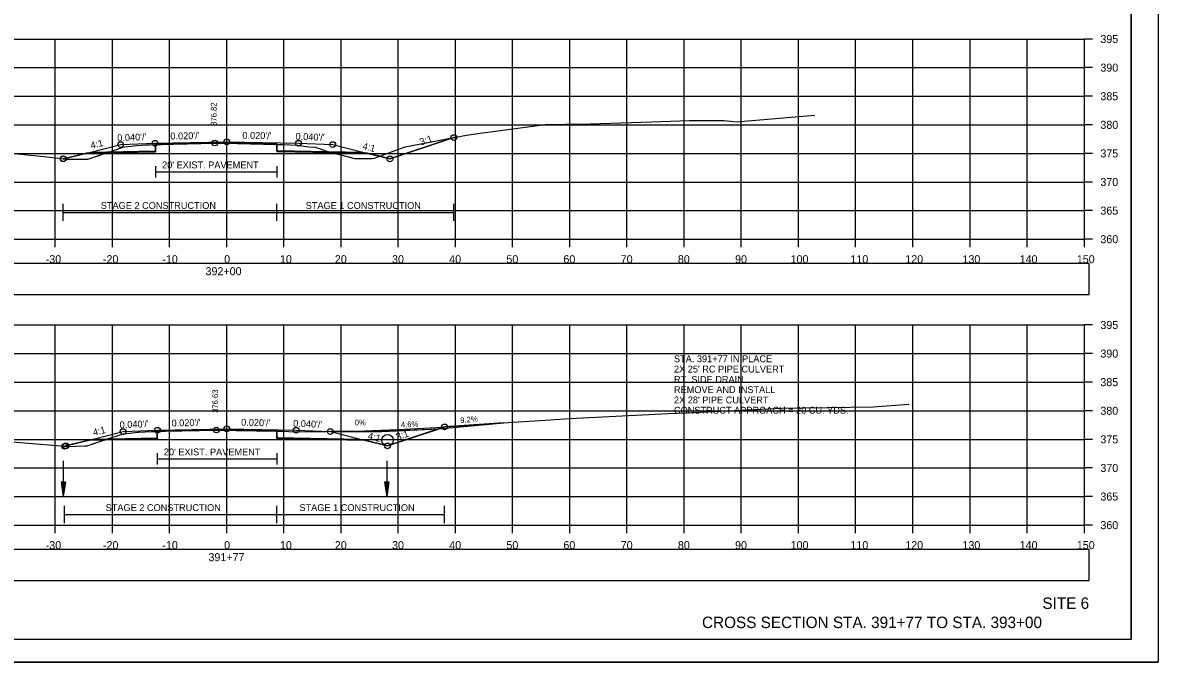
# Model space of a CAD drawing. Extents: x 1376273 to 1384221, y 378927 to 384592.
# Drawn here: x 1382855.5 to 1383054.1, y 379898.5 to 380010.3 of the extents above; entities that cross this region are included whole.
import ezdxf

# ---------------------------------------------------------------- set-up
doc = ezdxf.new("R2010")
doc.units = 0
for name, color, linetype in [('R_Alt Surface', 7, 'Continuous'), ('R_Axis', 7, 'Continuous'), ('R_Axis Annot', 7, 'Continuous'), ('R_Border', 7, 'Continuous'), ('R_Contours', 7, 'Continuous'), ('R_Dimension', 7, 'Continuous'), ('R_Draft', 7, 'Continuous'), ('R_Drive', 7, 'Continuous'), ('R_Exist Surface', 7, 'Continuous'), ('R_Fin Surface', 7, 'Continuous'), ('R_Grid', 7, 'Continuous'), ('R_No Plot', 7, 'Continuous'), ('R_Water', 7, 'Continuous'), ('R_Xsect Elev', 7, 'Continuous'), ('R_Xsect Slope', 7, 'Continuous'), ('T_Detection Zones', 7, 'Continuous'), ('T_Notes', 7, 'Continuous')]:
    doc.layers.add(name, color=color, linetype=linetype)

msp = doc.modelspace()

# ---------------------------------------------------------------- linework, layer by layer
at = {"layer": 'R_Alt Surface'}
for points in [[(1382867.4, 379987.7), (1382878.75, 379987.93), (1382878.76, 379989.09), (1382891.22, 379989.34), (1382899.98, 379989.17), (1382899.99, 379988), (1382915.04, 379987.7)], [(1382878.76, 379985.26), (1382878.76, 379983.26)], [(1382878.76, 379984.26), (1382899.98, 379984.26)], [(1382899.98, 379985.26), (1382899.98, 379983.26)], [(1382867.82, 379937.52), (1382879.06, 379937.74), (1382879.07, 379938.91), (1382891.22, 379939.15), (1382899.97, 379938.98), (1382899.98, 379937.81), (1382914.62, 379937.52)], [(1382879.07, 379935.07), (1382879.07, 379933.07)], [(1382879.07, 379934.07), (1382899.97, 379934.07)], [(1382899.97, 379935.07), (1382899.97, 379933.07)]]:
    msp.add_lwpolyline(points, dxfattribs=at)
at = {"layer": 'R_Axis'}
for p, q in [((1383041.22, 379972.48), (1383041.22, 380007.48)), ((1383042.62, 380007.48), (1383041.22, 380007.48)), ((1383042.62, 380002.48), (1383041.22, 380002.48)), ((1383042.62, 379997.48), (1383041.22, 379997.48)), ((1383042.62, 379992.48), (1383041.22, 379992.48)), ((1383042.62, 379987.48), (1383041.22, 379987.48)), ((1383042.62, 379982.48), (1383041.22, 379982.48)), ((1383042.62, 379977.48), (1383041.22, 379977.48)), ((1382741.22, 379972.48), (1383041.22, 379972.48)), ((1382861.22, 379971.08), (1382861.22, 379972.48)), ((1382871.22, 379971.08), (1382871.22, 379972.48)), ((1382881.22, 379971.08), (1382881.22, 379972.48)), ((1382891.22, 379971.08), (1382891.22, 379972.48)), ((1382901.22, 379971.08), (1382901.22, 379972.48)), ((1382911.22, 379971.08), (1382911.22, 379972.48)), ((1382921.22, 379971.08), (1382921.22, 379972.48)), ((1382931.22, 379971.08), (1382931.22, 379972.48)), ((1382941.22, 379971.08), (1382941.22, 379972.48)), ((1382951.22, 379971.08), (1382951.22, 379972.48)), ((1382961.22, 379971.08), (1382961.22, 379972.48)), ((1382971.22, 379971.08), (1382971.22, 379972.48)), ((1382981.22, 379971.08), (1382981.22, 379972.48)), ((1382991.22, 379971.08), (1382991.22, 379972.48)), ((1383001.22, 379971.08), (1383001.22, 379972.48)), ((1383011.22, 379971.08), (1383011.22, 379972.48)), ((1383021.22, 379971.08), (1383021.22, 379972.48)), ((1383031.22, 379971.08), (1383031.22, 379972.48)), ((1383041.22, 379971.08), (1383041.22, 379972.48)), ((1383042.62, 379972.48), (1383041.22, 379972.48)), ((1383041.22, 379922.48), (1383041.22, 379957.48)), ((1383042.62, 379957.48), (1383041.22, 379957.48)), ((1383042.62, 379952.48), (1383041.22, 379952.48)), ((1383042.62, 379947.48), (1383041.22, 379947.48)), ((1383042.62, 379942.48), (1383041.22, 379942.48)), ((1383042.62, 379937.48), (1383041.22, 379937.48)), ((1383042.62, 379932.48), (1383041.22, 379932.48)), ((1383042.62, 379927.48), (1383041.22, 379927.48)), ((1382741.22, 379922.48), (1383041.22, 379922.48)), ((1382861.22, 379921.08), (1382861.22, 379922.48)), ((1382871.22, 379921.08), (1382871.22, 379922.48)), ((1382881.22, 379921.08), (1382881.22, 379922.48)), ((1382891.22, 379921.08), (1382891.22, 379922.48)), ((1382901.22, 379921.08), (1382901.22, 379922.48)), ((1382911.22, 379921.08), (1382911.22, 379922.48)), ((1382921.22, 379921.08), (1382921.22, 379922.48)), ((1382931.22, 379921.08), (1382931.22, 379922.48)), ((1382941.22, 379921.08), (1382941.22, 379922.48)), ((1382951.22, 379921.08), (1382951.22, 379922.48)), ((1382961.22, 379921.08), (1382961.22, 379922.48)), ((1382971.22, 379921.08), (1382971.22, 379922.48)), ((1382981.22, 379921.08), (1382981.22, 379922.48)), ((1382991.22, 379921.08), (1382991.22, 379922.48)), ((1383001.22, 379921.08), (1383001.22, 379922.48)), ((1383011.22, 379921.08), (1383011.22, 379922.48)), ((1383021.22, 379921.08), (1383021.22, 379922.48)), ((1383031.22, 379921.08), (1383031.22, 379922.48)), ((1383041.22, 379921.08), (1383041.22, 379922.48)), ((1383042.62, 379922.48), (1383041.22, 379922.48))]:
    msp.add_line(p, q, dxfattribs=at)
at = {"layer": 'R_Axis Annot'}
for points in [[(1382740.37, 379962.81), (1383042.06, 379962.81), (1383042.06, 379968.23), (1382740.37, 379968.23)], [(1382740.37, 379912.82), (1383042.06, 379912.82), (1383042.06, 379918.23), (1382740.37, 379918.23)]]:
    msp.add_lwpolyline(points, close=True, dxfattribs=at)
at = {"layer": 'R_Border'}
for q in [(1383049.4, 380107.94), (1382733.22, 379902.48)]:
    msp.add_line((1383049.4, 379902.48), q, dxfattribs=at)
at = {"layer": 'R_Contours'}
for points in [[(1382917.97, 379986.97), (1382920.52, 379987.93), (1382922.44, 379988.63), (1382926.38, 379989.39), (1382930.93, 379990.24), (1382919.76, 379986.52)], [(1382899.98, 379989.03), (1382900.98, 379989.01), (1382902.31, 379988.96), (1382903.58, 379988.92), (1382905.56, 379988.61), (1382906.73, 379988.55), (1382908.49, 379987.91), (1382909.55, 379987.64), (1382899.99, 379987.83)], [(1382909.55, 379987.64), (1382913.64, 379986.59), (1382916.66, 379986.62), (1382917.09, 379986.64), (1382917.97, 379986.97), (1382915.76, 379987.52)], [(1382862.58, 379986.55), (1382862.73, 379986.53), (1382862.67, 379986.52)], [(1382899.97, 379938.91), (1382900.97, 379938.89), (1382903.21, 379938.81), (1382903.59, 379938.79), (1382903.6, 379938.79), (1382903.63, 379938.79), (1382903.7, 379938.79), (1382913.57, 379938.92), (1382915.3, 379938.97), (1382921.17, 379939.23), (1382927.86, 379939.56), (1382929.32, 379939.66), (1382919.34, 379936.34), (1382915.34, 379937.34), (1382899.98, 379937.64)]]:
    msp.add_lwpolyline(points, close=True, dxfattribs=at)
at = {"layer": 'R_Dimension'}
for p, q in [((1382862.58, 379975.67), (1382862.58, 379978.67)), ((1382899.98, 379975.67), (1382899.98, 379978.67)), ((1382930.93, 379975.67), (1382930.93, 379978.67)), ((1382862.58, 379977.17), (1382930.93, 379977.17)), ((1382862.87, 379922.84), (1382862.87, 379925.84)), ((1382899.97, 379922.84), (1382899.97, 379925.84)), ((1382929.32, 379922.84), (1382929.32, 379925.84)), ((1382862.87, 379924.34), (1382929.32, 379924.34))]:
    msp.add_line(p, q, dxfattribs=at)
at = {"layer": 'R_Drive'}
for p, q in [((1382928.33, 379939.3), (1382939.7, 379940.36)), ((1382909.34, 379938.84), (1382918.34, 379938.84)), ((1382918.34, 379938.84), (1382928.33, 379939.3))]:
    msp.add_line(p, q, dxfattribs=at)
at = {"layer": 'R_Exist Surface'}
for points in [[(1382853.44, 379987.5), (1382859.24, 379986.94), (1382863.28, 379986.47), (1382865.84, 379986.47), (1382866.95, 379986.47), (1382872.1, 379988.24), (1382873.06, 379988.56), (1382873.4, 379988.61), (1382875.51, 379988.87), (1382877.1, 379988.96), (1382877.76, 379989), (1382881.85, 379989.11), (1382889.14, 379989.3), (1382890.73, 379989.26), (1382900.98, 379989.01), (1382902.31, 379988.96), (1382903.58, 379988.92), (1382905.56, 379988.61), (1382906.73, 379988.55), (1382908.49, 379987.91), (1382913.64, 379986.59), (1382916.66, 379986.62), (1382917.09, 379986.64), (1382920.52, 379987.93), (1382922.44, 379988.63), (1382926.38, 379989.39), (1382933.16, 379990.66), (1382935.57, 379991.02), (1382938.21, 379991.39), (1382946.91, 379992.51), (1382950.4, 379992.61), (1382953.01, 379992.57), (1382965.51, 379993.03), (1382972.11, 379993.26), (1382978.19, 379993.26), (1382979.33, 379993.14), (1382980.31, 379993.02), (1382994.07, 379994.14)], [(1382853.01, 379937.09), (1382861.5, 379936.39), (1382863.21, 379936.23), (1382866.34, 379936.34), (1382866.79, 379936.34), (1382870.04, 379937.44), (1382873.16, 379938.47), (1382875.74, 379938.72), (1382875.79, 379938.73), (1382875.82, 379938.73), (1382878.07, 379938.84), (1382880.44, 379938.9), (1382889.4, 379939.11), (1382899.83, 379938.91), (1382900.97, 379938.89), (1382903.21, 379938.81), (1382903.59, 379938.79), (1382903.6, 379938.79), (1382903.63, 379938.79), (1382903.7, 379938.79), (1382913.57, 379938.92), (1382915.3, 379938.97), (1382921.17, 379939.23), (1382927.86, 379939.56), (1382940.38, 379940.4), (1382946.92, 379940.85), (1382951.14, 379941.12), (1382968.49, 379941.99), (1382971.68, 379942.13), (1382988.3, 379942.93), (1383004.3, 379943.15), (1383010.5, 379943.65)]]:
    msp.add_lwpolyline(points, dxfattribs=at)
at = {"layer": 'R_Fin Surface'}
for points in [[(1382862.58, 379986.55), (1382862.67, 379986.52), (1382867.43, 379987.71), (1382872.67, 379989.02), (1382878.67, 379989.26), (1382891.22, 379989.51), (1382903.76, 379989.26), (1382909.76, 379989.02), (1382915.01, 379987.71), (1382919.76, 379986.52), (1382930.93, 379990.24)], [(1382862.87, 379936.26), (1382863.09, 379936.34), (1382867.84, 379937.53), (1382873.09, 379938.84), (1382879.09, 379939.08), (1382891.22, 379939.32), (1382903.34, 379939.08), (1382909.34, 379938.84), (1382914.59, 379937.53), (1382919.34, 379936.34), (1382929.32, 379939.66)]]:
    msp.add_lwpolyline(points, dxfattribs=at)
at = {"layer": 'R_Grid'}
for p, q in [((1382741.22, 380007.48), (1383041.22, 380007.48)), ((1382861.22, 379972.48), (1382861.22, 380007.48)), ((1382871.22, 379972.48), (1382871.22, 380007.48)), ((1382881.22, 379972.48), (1382881.22, 380007.48)), ((1382891.22, 379972.48), (1382891.22, 380007.48)), ((1382901.22, 379972.48), (1382901.22, 380007.48)), ((1382911.22, 379972.48), (1382911.22, 380007.48)), ((1382921.22, 379972.48), (1382921.22, 380007.48)), ((1382931.22, 379972.48), (1382931.22, 380007.48)), ((1382941.22, 379972.48), (1382941.22, 380007.48)), ((1382951.22, 379972.48), (1382951.22, 380007.48)), ((1382961.22, 379972.48), (1382961.22, 380007.48)), ((1382971.22, 379972.48), (1382971.22, 380007.48)), ((1382981.22, 379972.48), (1382981.22, 380007.48)), ((1382991.22, 379972.48), (1382991.22, 380007.48)), ((1383001.22, 379972.48), (1383001.22, 380007.48)), ((1383011.22, 379972.48), (1383011.22, 380007.48)), ((1383021.22, 379972.48), (1383021.22, 380007.48)), ((1383031.22, 379972.48), (1383031.22, 380007.48)), ((1383041.22, 379972.48), (1383041.22, 380007.48)), ((1382741.22, 380002.48), (1383041.22, 380002.48)), ((1382741.22, 379997.48), (1383041.22, 379997.48)), ((1382741.22, 379992.48), (1383041.22, 379992.48)), ((1382741.22, 379987.48), (1383041.22, 379987.48)), ((1382741.22, 379982.48), (1383041.22, 379982.48)), ((1382741.22, 379977.48), (1383041.22, 379977.48)), ((1382741.22, 379972.48), (1383041.22, 379972.48)), ((1382741.22, 379957.48), (1383041.22, 379957.48)), ((1382861.22, 379922.48), (1382861.22, 379957.48)), ((1382871.22, 379922.48), (1382871.22, 379957.48)), ((1382881.22, 379922.48), (1382881.22, 379957.48)), ((1382891.22, 379922.48), (1382891.22, 379957.48)), ((1382901.22, 379922.48), (1382901.22, 379957.48)), ((1382911.22, 379922.48), (1382911.22, 379957.48)), ((1382921.22, 379922.48), (1382921.22, 379957.48)), ((1382931.22, 379922.48), (1382931.22, 379957.48)), ((1382941.22, 379922.48), (1382941.22, 379957.48)), ((1382951.22, 379922.48), (1382951.22, 379957.48)), ((1382961.22, 379922.48), (1382961.22, 379957.48)), ((1382971.22, 379922.48), (1382971.22, 379957.48)), ((1382981.22, 379922.48), (1382981.22, 379957.48)), ((1382991.22, 379922.48), (1382991.22, 379957.48)), ((1383001.22, 379922.48), (1383001.22, 379957.48)), ((1383011.22, 379922.48), (1383011.22, 379957.48)), ((1383021.22, 379922.48), (1383021.22, 379957.48)), ((1383031.22, 379922.48), (1383031.22, 379957.48)), ((1383041.22, 379922.48), (1383041.22, 379957.48)), ((1382741.22, 379952.48), (1383041.22, 379952.48)), ((1382741.22, 379947.48), (1383041.22, 379947.48)), ((1382741.22, 379942.48), (1383041.22, 379942.48)), ((1382741.22, 379937.48), (1383041.22, 379937.48)), ((1382741.22, 379932.48), (1383041.22, 379932.48)), ((1382741.22, 379927.48), (1383041.22, 379927.48)), ((1382741.22, 379922.48), (1383041.22, 379922.48))]:
    msp.add_line(p, q, dxfattribs=at)
at = {"layer": 'R_No Plot'}
msp.add_line((1382720.82, 379898.5), (1383054.15, 379898.5), dxfattribs=at)
for points in [[(1382720.81, 380111.83), (1383054.15, 380111.83), (1383054.15, 379898.5), (1382720.81, 379898.5)], [(1382967.14, 380107.94), (1382967.14, 380098.06), (1383002.87, 380098.06), (1383002.87, 380095.14), (1383026.07, 380095.14), (1383026.07, 380070.81), (1383049.4, 380070.81), (1383049.4, 379902.48), (1382733.22, 379902.48), (1382733.22, 380107.94)]]:
    msp.add_lwpolyline(points, close=True, dxfattribs=at)
for points in [[(1382866.67, 379987.52), (1382878.75, 379987.76), (1382878.76, 379989.09), (1382891.22, 379989.34), (1382899.98, 379989.17), (1382899.99, 379987.83), (1382915.76, 379987.52)], [(1382867.09, 379937.34), (1382879.06, 379937.58), (1382879.07, 379938.91), (1382891.22, 379939.15), (1382899.97, 379938.98), (1382899.98, 379937.64), (1382915.34, 379937.34)]]:
    msp.add_lwpolyline(points, dxfattribs=at)
for centre in [(1382872.67, 379989.02), (1382878.67, 379989.26), (1382889.14, 379989.3), (1382891.22, 379989.51), (1382903.76, 379989.26), (1382909.76, 379989.02), (1382930.93, 379990.24), (1382862.58, 379986.55), (1382862.67, 379986.52), (1382919.76, 379986.52), (1382891.22, 379939.32), (1382929.32, 379939.66), (1382873.09, 379938.84), (1382879.09, 379939.08), (1382889.4, 379939.11), (1382903.34, 379939.08), (1382909.34, 379938.84), (1382862.87, 379936.26), (1382863.09, 379936.34), (1382919.34, 379936.34)]:
    msp.add_circle(centre, 0.5, dxfattribs=at)
at = {"layer": 'R_Water'}
for p, q in [((1382862.62, 379933.72), (1382862.62, 379927.47)), ((1382919.22, 379933.72), (1382919.22, 379927.47)), ((1382862.25, 379929.97), (1382862.62, 379927.47)), ((1382863, 379929.97), (1382862.25, 379929.97)), ((1382862.31, 379929.97), (1382862.62, 379927.89)), ((1382862.38, 379929.97), (1382862.62, 379928.32)), ((1382862.44, 379929.97), (1382862.62, 379928.74)), ((1382862.5, 379929.97), (1382862.62, 379929.16)), ((1382862.57, 379929.97), (1382862.62, 379929.58)), ((1382863, 379929.97), (1382862.62, 379927.47)), ((1382862.75, 379929.97), (1382862.62, 379929.16)), ((1382862.87, 379929.97), (1382862.62, 379928.32)), ((1382862.94, 379929.97), (1382862.62, 379927.89)), ((1382862.81, 379929.97), (1382862.62, 379928.74)), ((1382862.68, 379929.97), (1382862.62, 379929.58)), ((1382918.84, 379929.97), (1382919.22, 379927.47)), ((1382919.59, 379929.97), (1382918.84, 379929.97)), ((1382918.91, 379929.97), (1382919.22, 379927.89)), ((1382918.97, 379929.97), (1382919.22, 379928.32)), ((1382919.03, 379929.97), (1382919.22, 379928.74)), ((1382919.1, 379929.97), (1382919.22, 379929.16)), ((1382919.16, 379929.97), (1382919.22, 379929.58)), ((1382919.59, 379929.97), (1382919.22, 379927.47)), ((1382919.34, 379929.97), (1382919.22, 379929.16)), ((1382919.47, 379929.97), (1382919.22, 379928.32)), ((1382919.53, 379929.97), (1382919.22, 379927.89)), ((1382919.41, 379929.97), (1382919.22, 379928.74)), ((1382919.28, 379929.97), (1382919.22, 379929.58))]:
    msp.add_line(p, q, dxfattribs=at)
msp.add_circle((1382919.34, 379937.34), 1, dxfattribs=at)
at = {"layer": 'T_Detection Zones'}
for points in [[(1382878.76, 379989.03), (1382881.85, 379989.11), (1382889.14, 379989.3), (1382890.73, 379989.26), (1382899.98, 379989.03), (1382899.98, 379989.17), (1382891.22, 379989.34), (1382878.76, 379989.09)], [(1382862.73, 379986.53), (1382863.28, 379986.47), (1382865.84, 379986.47), (1382866.95, 379986.47), (1382870.21, 379987.59), (1382866.67, 379987.52)], [(1382870.21, 379987.59), (1382872.1, 379988.24), (1382873.06, 379988.56), (1382873.4, 379988.61), (1382875.51, 379988.87), (1382877.1, 379988.96), (1382877.76, 379989), (1382878.76, 379989.03), (1382878.75, 379987.76)], [(1382869.92, 379937.39), (1382870.04, 379937.44), (1382873.16, 379938.47), (1382875.74, 379938.72), (1382875.79, 379938.73), (1382875.82, 379938.73), (1382878.07, 379938.84), (1382879.07, 379938.86), (1382879.06, 379937.58)], [(1382879.07, 379938.86), (1382880.44, 379938.9), (1382889.4, 379939.11), (1382899.83, 379938.91), (1382899.97, 379938.91), (1382899.97, 379938.98), (1382891.22, 379939.15), (1382879.07, 379938.91)], [(1382862.87, 379936.26), (1382863.21, 379936.23), (1382866.34, 379936.34), (1382866.79, 379936.34), (1382869.92, 379937.39), (1382867.09, 379937.34), (1382863.09, 379936.34)]]:
    msp.add_lwpolyline(points, close=True, dxfattribs=at)
at = {"layer": 'T_Notes'}
for p, q in [((1382929.32, 379939.66), (1382928.21, 379939.29)), ((1382928.33, 379939.3), (1382939.7, 379940.36)), ((1382939.7, 379940.36), (1382929.32, 379939.66)), ((1382918.34, 379938.84), (1382909.34, 379938.84)), ((1382928.21, 379939.29), (1382918.34, 379938.84)), ((1382928.21, 379939.29), (1382928.33, 379939.3))]:
    msp.add_line(p, q, dxfattribs=at)
msp.add_lwpolyline([(1382909.34, 379938.84), (1382914.59, 379937.53), (1382919.34, 379936.34), (1382928.21, 379939.29)], dxfattribs=at)

# ---------------------------------------------------------------- texts
at = {"layer": 'R_Alt Surface'}
for p in [(1382879.91, 379984.87), (1382880.22, 379934.68)]:
    msp.add_text("20' EXIST. PAVEMENT", height=1.2, dxfattribs=at).set_placement(p)
at = {"layer": 'R_Axis Annot'}
for s, p in [('395', (1383044.02, 380006.78)), ('390', (1383044.02, 380001.78)), ('385', (1383044.02, 379996.78)), ('380', (1383044.02, 379991.78)), ('375', (1383044.02, 379986.78)), ('370', (1383044.02, 379981.78)), ('365', (1383044.02, 379976.78)), ('360', (1383044.02, 379971.78)), ('-30', (1382859.56, 379968.28)), ('-20', (1382869.56, 379968.28)), ('-10', (1382879.95, 379968.28)), ('0', (1382890.76, 379968.28)), ('10', (1382900.53, 379968.28)), ('20', (1382910.13, 379968.28)), ('30', (1382920.13, 379968.28)), ('40', (1382930.13, 379968.28)), ('50', (1382940.13, 379968.28)), ('60', (1382950.1, 379968.28)), ('70', (1382960.13, 379968.28)), ('80', (1382970.13, 379968.28)), ('90', (1382980.13, 379968.28)), ('100', (1382989.84, 379968.28)), ('110', (1383000.3, 379968.28)), ('120', (1383009.9, 379968.28)), ('130', (1383019.9, 379968.28)), ('140', (1383029.9, 379968.28)), ('150', (1383039.9, 379968.28)), ('392+00', (1382887.51, 379966.18)), ('395', (1383044.02, 379956.78)), ('390', (1383044.02, 379951.78)), ('385', (1383044.02, 379946.78)), ('380', (1383044.02, 379941.78)), ('375', (1383044.02, 379936.78)), ('370', (1383044.02, 379931.78)), ('365', (1383044.02, 379926.78)), ('360', (1383044.02, 379921.78)), ('-30', (1382859.56, 379918.28)), ('-20', (1382869.56, 379918.28)), ('-10', (1382879.95, 379918.28)), ('0', (1382890.76, 379918.28)), ('10', (1382900.53, 379918.28)), ('20', (1382910.13, 379918.28)), ('30', (1382920.13, 379918.28)), ('40', (1382930.13, 379918.28)), ('50', (1382940.13, 379918.28)), ('60', (1382950.1, 379918.28)), ('70', (1382960.13, 379918.28)), ('80', (1382970.13, 379918.28)), ('90', (1382980.13, 379918.28)), ('100', (1382989.84, 379918.28)), ('110', (1383000.3, 379918.28)), ('120', (1383009.9, 379918.28)), ('130', (1383019.9, 379918.28)), ('140', (1383029.9, 379918.28)), ('150', (1383039.9, 379918.28)), ('391+77', (1382888.02, 379916.18))]:
    msp.add_text(s, height=1.4, dxfattribs=at).set_placement(p)
at = {"layer": 'R_Dimension'}
for s, p in [('STAGE 2 CONSTRUCTION', (1382869.19, 379977.77)), ('STAGE 1 CONSTRUCTION', (1382905.03, 379977.77)), ('STAGE 2 CONSTRUCTION', (1382870.04, 379924.94)), ('STAGE 1 CONSTRUCTION', (1382903.93, 379924.94))]:
    msp.add_text(s, height=1.2, dxfattribs=at).set_placement(p)
at = {"layer": 'R_Draft'}
for s, p in [('SITE 6', (1383033.88, 379907.83)), ('CROSS SECTION STA. 391+77 TO STA. 393+00', (1382974.35, 379904.48))]:
    msp.add_text(s, height=2, dxfattribs=at).set_placement(p)
at = {"layer": 'R_Drive'}
for s, height, p in [('STA. 391+77 IN PLACE', 1.2, (1382969.44, 379950.97)), ("2X 25' RC PIPE CULVERT", 1.2, (1382969.44, 379949.17)), ('RT. SIDE DRAIN', 1.2, (1382969.44, 379947.37)), ('REMOVE AND INSTALL', 1.2, (1382969.44, 379945.57)), ("2X 28' PIPE CULVERT", 1.2, (1382969.44, 379943.77)), ('CONSTRUCT APPROACH = 20 CU. YDS.', 1.2, (1382969.44, 379941.97)), ('0%', 1, (1382913.6, 379939.92))]:
    msp.add_text(s, height=height, dxfattribs=at).set_placement(p)
for s, rotation, p in [('4.6%', 2.634, (1382921.7, 379939.55)), ('9.2%', 5.3295, (1382932.11, 379940.31))]:
    msp.add_text(s, height=1, rotation=rotation, dxfattribs=at).set_placement(p)
at = {"layer": 'R_Xsect Elev'}
for s, p in [('376.82', (1382889.44, 379992.3)), ('376.63', (1382889.7, 379942.11))]:
    msp.add_text(s, height=1, rotation=90, dxfattribs=at).set_placement(p)
at = {"layer": 'R_Xsect Slope'}
for s, rotation, p in [("0.020'/'", 1.1458, (1382881.37, 379989.91)), ('4:1', 14.0362, (1382867.55, 379988.25)), ("0.040'/'", 2.2906, (1382872.09, 379989.6)), ("0.020'/'", 358.8542, (1382893.94, 379990.06)), ("0.040'/'", 357.7094, (1382903.23, 379989.88)), ('4:1', 345.9638, (1382914.88, 379988.25)), ('3:1', 18.4349, (1382925.19, 379988.86)), ('4:1', 14.0362, (1382867.97, 379938.07)), ("0.040'/'", 2.2906, (1382872.51, 379939.41)), ("0.020'/'", 1.1458, (1382881.58, 379939.73)), ("0.020'/'", 358.8542, (1382893.73, 379939.87)), ("0.040'/'", 357.7094, (1382902.81, 379939.7)), ('4:1', 345.9638, (1382915.81, 379937.56)), ('3:1', 18.4349, (1382921.05, 379937.3))]:
    msp.add_text(s, height=1.2, rotation=rotation, dxfattribs=at).set_placement(p)

doc.saveas('drawing.dxf')
